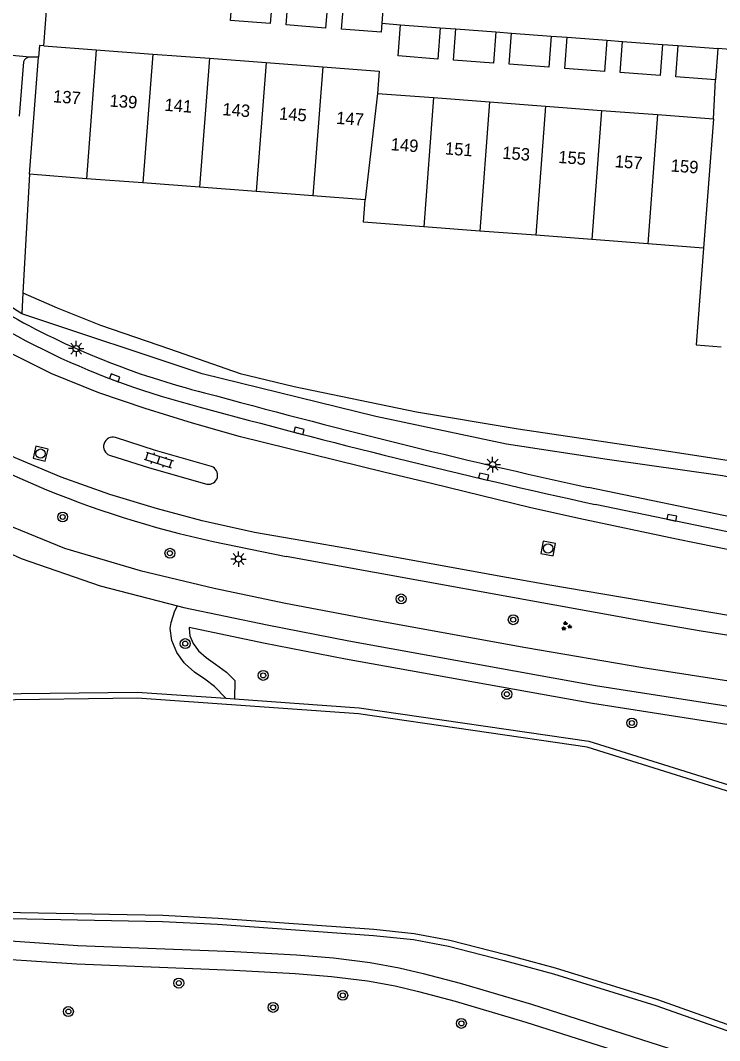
# Model space of a CAD drawing. Extents: x 132994 to 136000, y 393499 to 395512.
# Drawn here: x 134083 to 134139.5, y 394169.4 to 394251.9 of the extents above; entities that cross this region are included whole.
import ezdxf

# ---------------------------------------------------------------- set-up
doc = ezdxf.new("R2010")
doc.units = 0
for name, color, linetype in [('gg-afsc-erfafscheiding', 7, 'Continuous'), ('gg-afsc-muur', 7, 'Continuous'), ('gg-anno-huisnummerreeks BGT', 7, 'Continuous'), ('gg-bbg-bijgebouw', 7, 'Continuous'), ('gg-bbg-hoofdgebouw', 7, 'Continuous'), ('gg-bbg-tussenscheiding', 7, 'Continuous'), ('gg-knt-onverhard', 7, 'Continuous'), ('gg-knt-verharding', 7, 'Continuous'), ('gg-knt-verharding nz', 7, 'Continuous'), ('gg-kntw-bovenkant insteek waterloop', 7, 'Continuous'), ('gg-kntw-waterlijn', 7, 'Continuous'), ('gt-grn-groengrens', 7, 'Continuous'), ('gt-grn-weggrens', 7, 'Continuous'), ('gt-symb-boom', 7, 'Continuous'), ('gt-symb-groenvak', 7, 'Continuous'), ('gt-symb-klinker verharding', 7, 'Continuous'), ('gt-symb-kolk', 7, 'Continuous'), ('gt-symb-lichtmast', 7, 'Continuous'), ('gt-symb-rioolschacht', 7, 'Continuous')]:
    doc.layers.add(name, color=color, linetype=linetype)

# ---------------------------------------------------------------- blocks, each defined once
blk = doc.blocks.new('gt0-BOOM')
at = {"layer": 'gt-symb-boom'}
for radius in [0.4, 0.2]:
    blk.add_circle((0, 0), radius, dxfattribs=at)
blk = doc.blocks.new('gt0-KOLK')
at = {"layer": 'gt-symb-kolk'}
blk.add_lwpolyline([(0, 0), (0.375, 0), (0.375, 0.4), (-0.375, 0.4), (-0.375, 0), (0, 0)], dxfattribs=at)
blk = doc.blocks.new('gt0-KL1')
at = {"layer": 'gt-symb-klinker verharding'}
for p, q in [((-1.15, 0.3), (1.15, 0.3)), ((-1, -0.3), (-1, 0.3)), ((-0.5, 0.3), (-0.5, 0.45)), ((0, -0.3), (0, 0.3)), ((0.5, 0.3), (0.5, 0.45)), ((1, -0.3), (1, 0.3)), ((-1.15, -0.3), (1.15, -0.3)), ((-0.5, -0.45), (-0.5, -0.3)), ((0.5, -0.45), (0.5, -0.3))]:
    blk.add_line(p, q, dxfattribs=at)
blk = doc.blocks.new('gt0-RS')
at = {"layer": 'gt-symb-rioolschacht'}
blk.add_lwpolyline([(-0.5, -0.5), (0.5, -0.5), (0.5, 0.5), (-0.5, 0.5)], close=True, dxfattribs=at)
blk.add_circle((0, 0), 0.375, dxfattribs=at)
blk = doc.blocks.new('gt0-LMAST')
at = {"layer": 'gt-symb-lichtmast'}
for p, q in [((-0.182, 0.173), (-0.447, 0.438)), ((-0.005, 0.246), (-0.005, 0.621)), ((0.172, 0.173), (0.437, 0.438)), ((-0.255, -0.004), (-0.63, -0.004)), ((-0.182, -0.181), (-0.447, -0.446)), ((-0.005, -0.254), (-0.005, -0.629)), ((0.437, -0.446), (0.172, -0.181)), ((0.245, -0.004), (0.62, -0.004))]:
    blk.add_line(p, q, dxfattribs=at)
blk.add_circle((-0.005, -0.004), 0.25, dxfattribs=at)
blk = doc.blocks.new('gt0-GRVAK')
at = {"layer": 'gt-symb-groenvak'}
for p, q in [((-0.11, 0.189), (-0.228, 0.24)), ((-0.182, 0.153), (0.088, 0.153)), ((-0.091, 0.211), (-0.156, 0.322)), ((-0.047, 0.214), (-0.047, 0.393)), ((-0.004, 0.211), (0.061, 0.322)), ((0.015, 0.189), (0.133, 0.24)), ((0.262, -0.052), (0.197, 0.059)), ((0.305, -0.049), (0.305, 0.13)), ((0.349, -0.052), (0.414, 0.059)), ((-0.245, -0.228), (-0.363, -0.177)), ((-0.318, -0.264), (-0.047, -0.264)), ((-0.226, -0.206), (-0.291, -0.095)), ((-0.183, -0.203), (-0.183, -0.024)), ((-0.139, -0.206), (-0.074, -0.095)), ((-0.12, -0.228), (-0.002, -0.177)), ((0.243, -0.074), (0.125, -0.023)), ((0.17, -0.11), (0.441, -0.11)), ((0.368, -0.074), (0.486, -0.023))]:
    blk.add_line(p, q, dxfattribs=at)

msp = doc.modelspace()

# ---------------------------------------------------------------- linework, layer by layer
at = {"layer": 'gg-afsc-erfafscheiding'}
msp.add_line((134083.77, 394239.45), (134083.252, 394229.881), dxfattribs=at)
for points in [[(134138.21, 394233.49), (134137.628, 394225.667), (134139.65, 394225.517)], [(134083.252, 394229.881), (134086, 394228.672), (134089.506, 394227.261), (134095.098, 394225.346), (134100.795, 394223.356), (134105.141, 394222.311), (134115.034, 394220.254), (134123.255, 394218.877), (134135.397, 394217.067), (134141.874, 394216.08)]]:
    msp.add_lwpolyline(points, dxfattribs=at)
at = {"layer": 'gg-afsc-muur'}
for p, q in [((134084.93, 394249.844), (134085.37, 394255.54)), ((134139.031, 394243.93), (134139.19, 394247.09))]:
    msp.add_line(p, q, dxfattribs=at)
at = {"layer": 'gg-bbg-bijgebouw'}
for p, q in [((134113.74, 394251.54), (134116.94, 394251.29)), ((134118.22, 394251.21), (134121.43, 394250.96)), ((134122.71, 394250.87), (134125.92, 394250.62)), ((134127.2, 394250.54), (134130.4, 394250.29)), ((134131.681, 394250.19), (134134.89, 394249.95)), ((134136.16, 394249.85), (134139.37, 394249.61)), ((134139.37, 394249.61), (134139.19, 394247.09))]:
    msp.add_line(p, q, dxfattribs=at)
for points in [[(134103.42, 394254.15), (134103.22, 394251.63), (134100.02, 394251.87), (134100.21, 394254.4)], [(134107.89, 394253.79), (134107.69, 394251.27), (134104.5, 394251.52), (134104.7, 394254.05)], [(134112.244, 394251.661), (134112.19, 394250.94), (134108.98, 394251.19), (134109.181, 394253.71)], [(134109.181, 394253.71), (134112.38, 394253.46), (134112.244, 394251.661)], [(134116.94, 394251.29), (134116.75, 394248.77), (134113.55, 394249.02), (134113.74, 394251.54)], [(134121.43, 394250.96), (134121.24, 394248.44), (134118.03, 394248.68), (134118.22, 394251.21)], [(134125.92, 394250.62), (134125.73, 394248.1), (134122.52, 394248.34), (134122.71, 394250.87)], [(134130.4, 394250.29), (134130.21, 394247.77), (134127.01, 394248.01), (134127.2, 394250.54)], [(134134.89, 394249.95), (134134.7, 394247.43), (134131.49, 394247.67), (134131.681, 394250.19)], [(134139.19, 394247.09), (134135.97, 394247.33), (134136.16, 394249.85)]]:
    msp.add_lwpolyline(points, dxfattribs=at)
at = {"layer": 'gg-bbg-hoofdgebouw'}
for p, q in [((134084.93, 394249.844), (134089.164, 394249.522)), ((134089.164, 394249.522), (134093.737, 394249.173)), ((134083.77, 394239.45), (134084.517, 394248.929)), ((134093.737, 394249.173), (134098.31, 394248.825)), ((134098.31, 394248.825), (134102.883, 394248.477)), ((134102.883, 394248.477), (134107.456, 394248.128)), ((134111.89, 394245.99), (134116.413, 394245.647)), ((134116.413, 394245.647), (134120.936, 394245.303)), ((134120.936, 394245.303), (134125.459, 394244.96)), ((134125.459, 394244.96), (134129.982, 394244.617)), ((134129.982, 394244.617), (134134.505, 394244.274)), ((134134.505, 394244.274), (134139.031, 394243.93)), ((134139.031, 394243.93), (134138.21, 394233.49)), ((134088.369, 394239.099), (134083.77, 394239.45)), ((134092.942, 394238.75), (134088.369, 394239.099)), ((134097.515, 394238.401), (134092.942, 394238.75)), ((134102.088, 394238.052), (134097.515, 394238.401)), ((134106.661, 394237.703), (134102.088, 394238.052)), ((134110.9, 394237.38), (134106.661, 394237.703)), ((134120.144, 394234.866), (134115.621, 394235.21)), ((134124.667, 394234.521), (134120.144, 394234.866)), ((134129.189, 394234.177), (134124.667, 394234.521)), ((134133.712, 394233.832), (134129.189, 394234.177)), ((134138.21, 394233.49), (134133.712, 394233.832))]:
    msp.add_line(p, q, dxfattribs=at)
for points in [[(134084.93, 394249.844), (134084.591, 394249.87), (134084.517, 394248.929)], [(134107.456, 394248.128), (134112.03, 394247.78), (134111.89, 394245.99)], [(134115.621, 394235.21), (134110.76, 394235.58), (134110.9, 394237.38)]]:
    msp.add_lwpolyline(points, dxfattribs=at)
at = {"layer": 'gg-bbg-tussenscheiding'}
for p, q in [((134089.164, 394249.522), (134088.369, 394239.099)), ((134093.737, 394249.173), (134092.942, 394238.75)), ((134098.31, 394248.825), (134097.515, 394238.401)), ((134102.883, 394248.477), (134102.088, 394238.052)), ((134107.456, 394248.128), (134106.661, 394237.703)), ((134111.89, 394245.99), (134110.9, 394237.38)), ((134116.413, 394245.647), (134115.621, 394235.21)), ((134120.936, 394245.303), (134120.144, 394234.866)), ((134125.459, 394244.96), (134124.667, 394234.521)), ((134129.982, 394244.617), (134129.189, 394234.177)), ((134134.505, 394244.274), (134133.712, 394233.832))]:
    msp.add_line(p, q, dxfattribs=at)
at = {"layer": 'gg-knt-onverhard'}
msp.add_lwpolyline([(134078.705, 394177.738), (134087.687, 394177.136), (134100.347, 394176.634), (134105.341, 394176.363), (134108.326, 394176.123), (134111.303, 394175.753), (134113.624, 394175.325), (134115.572, 394174.872), (134118.558, 394174.071), (134124.314, 394172.376), (134136.147, 394168.577)], dxfattribs=at)
at = {"layer": 'gg-knt-verharding'}
for p, q in [((134112.244, 394251.661), (134113.74, 394251.54)), ((134116.94, 394251.29), (134118.22, 394251.21)), ((134121.43, 394250.96), (134122.71, 394250.87)), ((134125.92, 394250.62), (134127.2, 394250.54)), ((134130.4, 394250.29), (134131.681, 394250.19)), ((134134.89, 394249.95), (134136.16, 394249.85)), ((134084.517, 394248.929), (134083.81, 394248.93)), ((134083.3, 394248.55), (134082.931, 394244.14)), ((134142.954, 394211.233), (134128.911, 394214.132)), ((134098.61, 394209.78), (134104.496, 394208.55))]:
    msp.add_line(p, q, dxfattribs=at)
for points in [[(134055.199, 394230.392), (134055.792, 394229.65), (134060.294, 394224.98), (134064.921, 394221.114), (134070.3, 394217.369), (134075.541, 394214.251), (134080.659, 394211.659), (134086.604, 394209.234), (134092.729, 394207.424), (134098.701, 394205.995), (134104.443, 394204.789), (134111.551, 394203.437), (134123.857, 394201.213), (134133.321, 394199.594), (134150.173, 394196.973), (134150.748, 394200.529)], [(134098.475, 394215.844), (134093.964, 394217.138), (134090.718, 394218.17)], [(134090.247, 394216.751), (134093.468, 394215.738), (134098.103, 394214.407)], [(134149.564, 394208.667), (134141.71, 394210.24), (134129.461, 394212.773)], [(134082.417, 394208.714), (134083.101, 394208.39), (134089.479, 394206.206), (134095.731, 394204.582)], [(134150.748, 394200.529), (134138.027, 394202.541), (134133.349, 394203.342), (134104.496, 394208.55)], [(134095.731, 394204.582), (134096.25, 394204.447), (134102.975, 394203.032), (134109.577, 394201.74), (134129.493, 394198.151), (134163.035, 394192.923), (134168.887, 394192.043)]]:
    msp.add_lwpolyline(points, dxfattribs=at)
for centre, radius, start, end in [((134083.832, 394248.368), 0.562, 92.23639, 161.14306), ((134113.202, 394283.006), 64.291, 233.33933, 255.8281), ((134113.24, 394283.167), 63.248, 240.27199, 255.98738), ((134115.279, 394287.145), 79.141, 236.06181, 257.84092), ((134266.883, 394838.029), 638.971, 254.667404, 257.530016), ((134264.283, 394827.704), 629.538, 254.633633, 257.633704), ((134090.508, 394217.452), 0.748, 73.65965, 249.61587), ((134098.23, 394215.141), 0.745, 260.21264, 70.75997)]:
    msp.add_arc(centre, radius, start, end, dxfattribs=at)
at = {"layer": 'gg-knt-verharding nz'}
msp.add_line((134083.81, 394248.93), (134065.313, 394250.463), dxfattribs=at)
for points in [[(134169.314, 394203.941), (134167.921, 394204.144), (134159.858, 394205.406), (134151.909, 394206.79), (134143.963, 394208.342), (134136.022, 394209.961), (134128.139, 394211.644), (134124.151, 394212.529), (134116.347, 394214.443), (134112.396, 394215.371), (134100.817, 394218.242), (134096.951, 394219.348), (134093.118, 394220.514), (134089.384, 394221.783), (134085.591, 394223.33), (134082.022, 394225.111), (134078.617, 394227.077), (134075.223, 394229.316), (134072.071, 394231.722), (134068.995, 394234.369), (134066.085, 394237.185), (134063.342, 394240.038), (134060.885, 394243.044)], [(134169.2, 394199.082), (134158.054, 394200.816), (134149.913, 394202.138), (134141.81, 394203.539), (134125.811, 394206.245), (134121.84, 394206.941), (134109.855, 394209.126), (134105.857, 394209.834), (134101.953, 394210.498), (134097.723, 394211.434), (134094.114, 394212.413), (134090.254, 394213.578), (134086.343, 394214.981), (134082.627, 394216.524), (134078.934, 394218.338), (134075.441, 394220.335), (134071.959, 394222.559), (134068.69, 394224.915), (134065.552, 394227.494), (134062.536, 394230.256), (134059.663, 394233.154), (134056.879, 394236.26), (134055.609, 394237.847)]]:
    msp.add_lwpolyline(points, dxfattribs=at)
at = {"layer": 'gg-kntw-bovenkant insteek waterloop'}
msp.add_line((134099.648, 394197.102), (134100.324, 394197.054), dxfattribs=at)
for points in [[(134055.26, 394215.63), (134059.35, 394211.95), (134063.97, 394208.17), (134074.45, 394200.73), (134080.74, 394197.46), (134092.48, 394197.61), (134099.648, 394197.102)], [(134100.324, 394197.054), (134110.39, 394196.34), (134128.94, 394193.64), (134144.536, 394188.754)], [(134040.772, 394189.81), (134042.093, 394188.149), (134044.456, 394185.769), (134046.125, 394184.745), (134047.488, 394184.006), (134049.602, 394182.95), (134051.453, 394182.377), (134053.86, 394181.431), (134056.408, 394180.687), (134058.351, 394180.267), (134060.788, 394179.865), (134064.353, 394179.654), (134094.516, 394179.068), (134098.973, 394178.842), (134111.557, 394177.934), (134114.78, 394177.612), (134117.617, 394177.077), (134122.108, 394175.913), (134126.102, 394174.828), (134134.352, 394172.275), (134141.915, 394169.597), (134145.159, 394168.732)]]:
    msp.add_lwpolyline(points, dxfattribs=at)
at = {"layer": 'gg-kntw-waterlijn'}
for points in [[(134166.014, 394180.509), (134150.387, 394186.397), (134128.829, 394193.151), (134110.336, 394195.843), (134092.465, 394197.11), (134080.621, 394196.958), (134074.189, 394200.302), (134063.667, 394207.772), (134059.024, 394211.57), (134054.956, 394215.231)], [(134041.165, 394190.119), (134042.467, 394188.482), (134044.769, 394186.164), (134046.375, 394185.178), (134047.719, 394184.45), (134049.789, 394183.416), (134051.619, 394182.849), (134054.022, 394181.905), (134056.531, 394181.172), (134058.445, 394180.758), (134060.844, 394180.363), (134064.373, 394180.154), (134094.534, 394179.568), (134099.004, 394179.341), (134111.6, 394178.432), (134114.851, 394178.107), (134117.726, 394177.565), (134122.236, 394176.396), (134126.241, 394175.308), (134134.509, 394172.75), (134142.063, 394170.075), (134145.293, 394169.214)]]:
    msp.add_lwpolyline(points, dxfattribs=at)
at = {"layer": 'gt-grn-groengrens'}
for p, q in [((134083.252, 394229.881), (134083.16, 394228.188)), ((134083.16, 394228.188), (134081.939, 394228.948))]:
    msp.add_line(p, q, dxfattribs=at)
for points in [[(134141.747, 394214.688), (134139.759, 394215.072), (134130.433, 394216.412), (134122.305, 394217.631), (134111.738, 394219.866), (134097.717, 394223.321), (134083.16, 394228.188)], [(134099.648, 394197.102), (134098.727, 394198.056), (134097.933, 394198.652), (134097.112, 394199.225), (134096.348, 394199.885), (134096.273, 394199.966), (134095.666, 394200.809), (134095.271, 394201.764), (134095.152, 394202.753), (134095.21, 394203.224), (134095.513, 394204.173), (134095.731, 394204.582)], [(134162.808, 394191.44), (134129.244, 394196.672), (134109.3, 394200.266), (134102.677, 394201.562), (134096.672, 394202.825), (134096.663, 394202.751), (134096.736, 394202.147), (134096.985, 394201.544), (134097.418, 394200.943), (134098.034, 394200.411), (134098.813, 394199.867), (134099.676, 394199.219), (134099.885, 394199.034), (134100.337, 394198.557), (134100.357, 394198.555), (134100.324, 394197.054)], [(134078.615, 394176.241), (134087.607, 394175.638), (134100.277, 394175.136), (134105.24, 394174.866), (134108.173, 394174.63), (134111.074, 394174.27), (134113.318, 394173.856), (134115.208, 394173.417), (134118.152, 394172.627), (134123.873, 394170.942), (134135.703, 394167.144)]]:
    msp.add_lwpolyline(points, dxfattribs=at)
at = {"layer": 'gt-grn-weggrens'}
msp.add_line((134141.479, 394249.452), (134139.37, 394249.61), dxfattribs=at)

# ---------------------------------------------------------------- block references
at = {"layer": 'gt-symb-boom'}
for p in [(134086.459, 394211.759), (134095.12, 394208.827), (134113.79, 394205.136), (134122.847, 394203.454), (134096.353, 394201.523), (134102.654, 394198.954), (134122.333, 394197.437), (134132.428, 394195.109), (134095.838, 394174.083), (134109.077, 394173.097), (134086.92, 394171.789), (134103.454, 394172.122), (134118.659, 394170.829)]:
    msp.add_blockref('gt0-BOOM', p, dxfattribs=at)
at = {"layer": 'gt-symb-groenvak'}
msp.add_blockref('gt0-GRVAK', (134127.122, 394202.935), dxfattribs=at)
at = {"layer": 'gt-symb-klinker verharding', "rotation": -18.126812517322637}
msp.add_blockref('gt0-KL1', (134094.217, 394216.359), dxfattribs=at)
at = {"layer": 'gt-symb-kolk'}
for p, rotation in [((134090.587, 394222.824), -20.48229688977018), ((134105.483, 394218.525), -15.00891367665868), ((134120.411, 394214.826), -13.11914463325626), ((134135.615, 394211.502), -11.770626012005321)]:
    msp.add_blockref('gt0-KOLK', p, dxfattribs=dict(at, rotation=rotation))
at = {"layer": 'gt-symb-lichtmast'}
for p in [(134087.552, 394225.369), (134121.184, 394215.994), (134100.663, 394208.358)]:
    msp.add_blockref('gt0-LMAST', p, dxfattribs=at)
at = {"layer": 'gt-symb-rioolschacht'}
for p, rotation in [((134084.674, 394216.877), -103.35534096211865), ((134125.662, 394209.214), 168.9933358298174)]:
    msp.add_blockref('gt0-RS', p, dxfattribs=dict(at, rotation=rotation))

# ---------------------------------------------------------------- texts
at = {"layer": 'gg-anno-huisnummerreeks BGT'}
for s, p in [('137', (134085.654, 394245.276)), ('139', (134090.222, 394244.928)), ('141', (134094.653, 394244.59)), ('143', (134099.333, 394244.234)), ('145', (134103.905, 394243.886)), ('147', (134108.52, 394243.534)), ('149', (134112.925, 394241.399)), ('151', (134117.305, 394241.066)), ('153', (134121.934, 394240.715)), ('155', (134126.457, 394240.372)), ('157', (134131.021, 394240.026)), ('159', (134135.541, 394239.682))]:
    msp.add_text(s, height=1, rotation=355.6, dxfattribs=at).set_placement(p)

doc.saveas('drawing.dxf')
